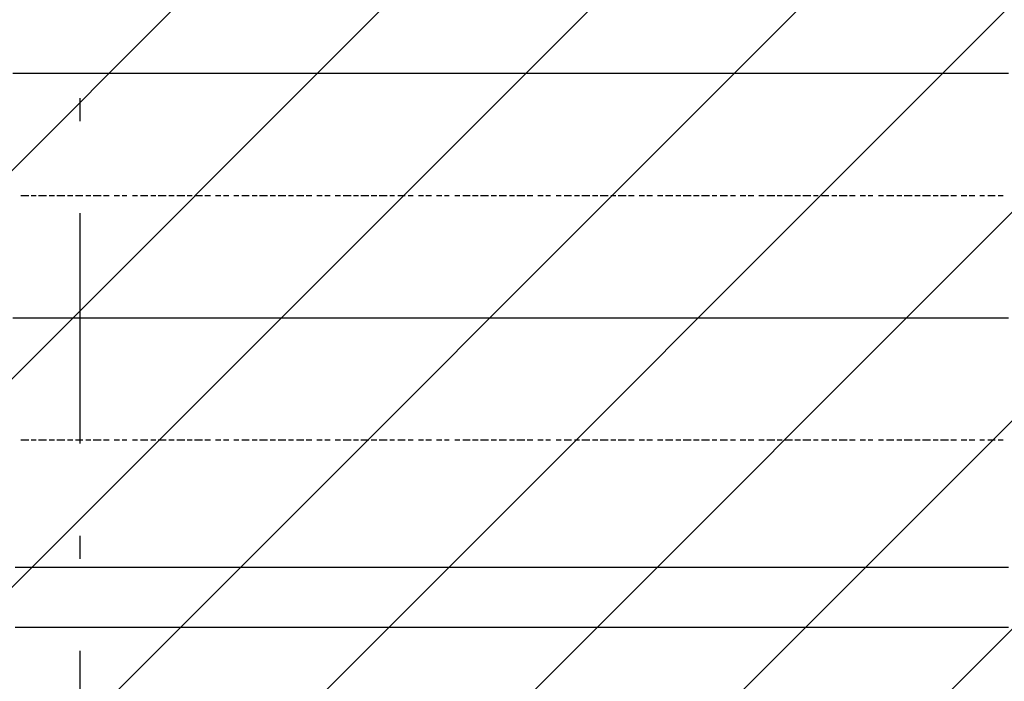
# Model space of a CAD drawing. Extents: x 997 to 109698, y 921 to 94021.
# Tile 509 of 656: x 21887 to 23491, y 45047 to 46124. Entities that reach past the tile are written whole.
import ezdxf

# ---------------------------------------------------------------- set-up
doc = ezdxf.new("R2010")
doc.units = 0
doc.header["$MEASUREMENT"] = 0
doc.layers.add('12', color=7, linetype='CONTINUOUS')
doc.layers.add('28', color=7, linetype='CONTINUOUS')

msp = doc.modelspace()

# ---------------------------------------------------------------- linework, layer by layer
at = {"layer": '12', "color": 5}
for p, q in [((21875.630503, 46036.563401), (21888.630503, 46036.563401)), ((21888.630503, 46036.563401), (21896.630503, 46036.563401)), ((21896.630503, 46036.563401), (21905.630503, 46036.563401)), ((21905.630503, 46036.563401), (21917.630503, 46036.563401)), ((21917.630503, 46036.563401), (21926.630503, 46036.563401)), ((21926.630503, 46036.563401), (21934.630503, 46036.563401)), ((21934.630503, 46036.563401), (21947.630503, 46036.563401)), ((21947.630503, 46036.563401), (21956.630503, 46036.563401)), ((21956.630503, 46036.563401), (21964.630503, 46036.563401)), ((21964.630503, 46036.563401), (21977.630503, 46036.563401)), ((21977.630503, 46036.563401), (21985.630503, 46036.563401)), ((21985.630503, 46036.563401), (21998.630503, 46036.563401)), ((21998.630503, 46036.563401), (22006.630503, 46036.563401)), ((22006.630503, 46036.563401), (22015.630503, 46036.563401)), ((22015.630503, 46036.563401), (22028.630503, 46036.563401)), ((22028.630503, 46036.563401), (22036.630503, 46036.563401)), ((22036.630503, 46036.563401), (22044.630503, 46036.563401)), ((22044.630503, 46036.563401), (22057.630503, 46036.563401)), ((22057.630503, 46036.563401), (22066.630503, 46036.563401)), ((22066.630503, 46036.563401), (22074.630503, 46036.563401)), ((22074.630503, 46036.563401), (22087.630503, 46036.563401)), ((22087.630503, 46036.563401), (22095.630503, 46036.563401)), ((22095.630503, 46036.563401), (22108.630503, 46036.563401)), ((22108.630503, 46036.563401), (22116.630503, 46036.563401)), ((22116.630503, 46036.563401), (22125.630503, 46036.563401)), ((22125.630503, 46036.563401), (22138.630503, 46036.563401)), ((22138.630503, 46036.563401), (22146.630503, 46036.563401)), ((22146.630503, 46036.563401), (22155.630503, 46036.563401)), ((22155.630503, 46036.563401), (22167.630503, 46036.563401)), ((22167.630503, 46036.563401), (22176.630503, 46036.563401)), ((22176.630503, 46036.563401), (22184.630503, 46036.563401)), ((22184.630503, 46036.563401), (22197.630503, 46036.563401)), ((22197.630503, 46036.563401), (22205.630503, 46036.563401)), ((22205.630503, 46036.563401), (22218.630503, 46036.563401)), ((22218.630503, 46036.563401), (22227.630503, 46036.563401)), ((22227.630503, 46036.563401), (22235.630503, 46036.563401)), ((22235.630503, 46036.563401), (22248.630503, 46036.563401)), ((22248.630503, 46036.563401), (22256.630503, 46036.563401)), ((22256.630503, 46036.563401), (22265.630503, 46036.563401)), ((22265.630503, 46036.563401), (22277.630503, 46036.563401)), ((22277.630503, 46036.563401), (22286.630503, 46036.563401)), ((22286.630503, 46036.563401), (22294.630503, 46036.563401)), ((22294.630503, 46036.563401), (22307.630503, 46036.563401)), ((22307.630503, 46036.563401), (22315.630503, 46036.563401)), ((22315.630503, 46036.563401), (22324.630503, 46036.563401)), ((22324.630503, 46036.563401), (22337.630503, 46036.563401)), ((22337.630503, 46036.563401), (22345.630503, 46036.563401)), ((22345.630503, 46036.563401), (22358.630503, 46036.563401)), ((22358.630503, 46036.563401), (22366.630503, 46036.563401)), ((22366.630503, 46036.563401), (22375.630503, 46036.563401)), ((22375.630503, 46036.563401), (22387.630503, 46036.563401)), ((22387.630503, 46036.563401), (22396.630503, 46036.563401)), ((22396.630503, 46036.563401), (22404.630503, 46036.563401)), ((22404.630503, 46036.563401), (22417.630503, 46036.563401)), ((22417.630503, 46036.563401), (22426.630503, 46036.563401)), ((22426.630503, 46036.563401), (22434.630503, 46036.563401)), ((22434.630503, 46036.563401), (22447.630503, 46036.563401)), ((22447.630503, 46036.563401), (22455.630503, 46036.563401)), ((22455.630503, 46036.563401), (22468.630503, 46036.563401)), ((22468.630503, 46036.563401), (22476.630503, 46036.563401)), ((22476.630503, 46036.563401), (22485.630503, 46036.563401)), ((22485.630503, 46036.563401), (22497.630503, 46036.563401)), ((22497.630503, 46036.563401), (22506.630503, 46036.563401)), ((22506.630503, 46036.563401), (22514.630503, 46036.563401)), ((22514.630503, 46036.563401), (22527.630503, 46036.563401)), ((22527.630503, 46036.563401), (22536.630503, 46036.563401)), ((22536.630503, 46036.563401), (22544.630503, 46036.563401)), ((22544.630503, 46036.563401), (22557.630503, 46036.563401)), ((22557.630503, 46036.563401), (22565.630503, 46036.563401)), ((22565.630503, 46036.563401), (22578.630503, 46036.563401)), ((22578.630503, 46036.563401), (22586.630503, 46036.563401)), ((22586.630503, 46036.563401), (22595.630503, 46036.563401)), ((22595.630503, 46036.563401), (22608.630503, 46036.563401)), ((22608.630503, 46036.563401), (22616.630503, 46036.563401)), ((22616.630503, 46036.563401), (22624.630503, 46036.563401)), ((22624.630503, 46036.563401), (22637.630503, 46036.563401)), ((22637.630503, 46036.563401), (22646.630503, 46036.563401)), ((22646.630503, 46036.563401), (22654.630503, 46036.563401)), ((22654.630503, 46036.563401), (22667.630503, 46036.563401)), ((22667.630503, 46036.563401), (22675.630503, 46036.563401)), ((22675.630503, 46036.563401), (22688.630503, 46036.563401)), ((22688.630503, 46036.563401), (22696.630503, 46036.563401)), ((22696.630503, 46036.563401), (22705.630503, 46036.563401)), ((22705.630503, 46036.563401), (22718.630503, 46036.563401)), ((22718.630503, 46036.563401), (22726.630503, 46036.563401)), ((22726.630503, 46036.563401), (22735.630503, 46036.563401)), ((22735.630503, 46036.563401), (22747.630503, 46036.563401)), ((22747.630503, 46036.563401), (22756.630503, 46036.563401)), ((22756.630503, 46036.563401), (22764.630503, 46036.563401)), ((22764.630503, 46036.563401), (22777.630503, 46036.563401)), ((22777.630503, 46036.563401), (22785.630503, 46036.563401)), ((22785.630503, 46036.563401), (22798.630503, 46036.563401)), ((22798.630503, 46036.563401), (22807.630503, 46036.563401)), ((22807.630503, 46036.563401), (22815.630503, 46036.563401)), ((22815.630503, 46036.563401), (22828.630503, 46036.563401)), ((22828.630503, 46036.563401), (22836.630503, 46036.563401)), ((22836.630503, 46036.563401), (22845.630503, 46036.563401)), ((22845.630503, 46036.563401), (22857.630503, 46036.563401)), ((22857.630503, 46036.563401), (22866.630503, 46036.563401)), ((22866.630503, 46036.563401), (22874.630503, 46036.563401)), ((22874.630503, 46036.563401), (22887.630503, 46036.563401)), ((22887.630503, 46036.563401), (22895.630503, 46036.563401)), ((22895.630503, 46036.563401), (22904.630503, 46036.563401)), ((22904.630503, 46036.563401), (22917.630503, 46036.563401)), ((22917.630503, 46036.563401), (22925.630503, 46036.563401)), ((22925.630503, 46036.563401), (22938.630503, 46036.563401)), ((22938.630503, 46036.563401), (22946.630503, 46036.563401)), ((22946.630503, 46036.563401), (22955.630503, 46036.563401)), ((22955.630503, 46036.563401), (22967.630503, 46036.563401)), ((22967.630503, 46036.563401), (22976.630503, 46036.563401)), ((22976.630503, 46036.563401), (22984.630503, 46036.563401)), ((22984.630503, 46036.563401), (22997.630503, 46036.563401)), ((22997.630503, 46036.563401), (23005.630503, 46036.563401)), ((23005.630503, 46036.563401), (23014.630503, 46036.563401)), ((23014.630503, 46036.563401), (23027.630503, 46036.563401)), ((23027.630503, 46036.563401), (23035.630503, 46036.563401)), ((23035.630503, 46036.563401), (23048.630503, 46036.563401)), ((23048.630503, 46036.563401), (23056.630503, 46036.563401)), ((23056.630503, 46036.563401), (23065.630503, 46036.563401)), ((23065.630503, 46036.563401), (23077.630503, 46036.563401)), ((23077.630503, 46036.563401), (23086.630503, 46036.563401)), ((23086.630503, 46036.563401), (23094.630503, 46036.563401)), ((23094.630503, 46036.563401), (23107.630503, 46036.563401)), ((23107.630503, 46036.563401), (23116.630503, 46036.563401)), ((23116.630503, 46036.563401), (23124.630503, 46036.563401)), ((23124.630503, 46036.563401), (23137.630503, 46036.563401)), ((23137.630503, 46036.563401), (23145.630503, 46036.563401)), ((23145.630503, 46036.563401), (23158.630503, 46036.563401)), ((23158.630503, 46036.563401), (23166.630503, 46036.563401)), ((23166.630503, 46036.563401), (23175.630503, 46036.563401)), ((23175.630503, 46036.563401), (23187.630503, 46036.563401)), ((23187.630503, 46036.563401), (23196.630503, 46036.563401)), ((23196.630503, 46036.563401), (23204.630503, 46036.563401)), ((23204.630503, 46036.563401), (23217.630503, 46036.563401)), ((23217.630503, 46036.563401), (23226.630503, 46036.563401)), ((23226.630503, 46036.563401), (23234.630503, 46036.563401)), ((23234.630503, 46036.563401), (23247.630503, 46036.563401)), ((23247.630503, 46036.563401), (23255.630503, 46036.563401)), ((23255.630503, 46036.563401), (23268.630503, 46036.563401)), ((23268.630503, 46036.563401), (23276.630503, 46036.563401)), ((23276.630503, 46036.563401), (23285.630503, 46036.563401)), ((23285.630503, 46036.563401), (23298.630503, 46036.563401)), ((23298.630503, 46036.563401), (23306.630503, 46036.563401)), ((23306.630503, 46036.563401), (23315.630503, 46036.563401)), ((23315.630503, 46036.563401), (23327.630503, 46036.563401)), ((23327.630503, 46036.563401), (23336.630503, 46036.563401)), ((23336.630503, 46036.563401), (23344.630503, 46036.563401)), ((23344.630503, 46036.563401), (23357.630503, 46036.563401)), ((23357.630503, 46036.563401), (23365.630503, 46036.563401)), ((23365.630503, 46036.563401), (23378.630503, 46036.563401)), ((23378.630503, 46036.563401), (23386.630503, 46036.563401)), ((23386.630503, 46036.563401), (23395.630503, 46036.563401)), ((23395.630503, 46036.563401), (23408.630503, 46036.563401)), ((23408.630503, 46036.563401), (23416.630503, 46036.563401)), ((23416.630503, 46036.563401), (23425.630503, 46036.563401)), ((23425.630503, 46036.563401), (23437.630503, 46036.563401)), ((23437.630503, 46036.563401), (23446.630503, 46036.563401)), ((23446.630503, 46036.563401), (23454.630503, 46036.563401)), ((23454.630503, 46036.563401), (23467.630503, 46036.563401)), ((23467.630503, 46036.563401), (23475.630503, 46036.563401)), ((23475.630503, 46036.563401), (23484.630503, 46036.563401)), ((23484.630503, 46036.563401), (23497.630503, 46036.563401)), ((21875.630503, 45638.563401), (21888.630503, 45638.563401)), ((21888.630503, 45638.563401), (21896.630503, 45638.563401)), ((21896.630503, 45638.563401), (21905.630503, 45638.563401)), ((21905.630503, 45638.563401), (21917.630503, 45638.563401)), ((21917.630503, 45638.563401), (21926.630503, 45638.563401)), ((21926.630503, 45638.563401), (21934.630503, 45638.563401)), ((21934.630503, 45638.563401), (21947.630503, 45638.563401)), ((21947.630503, 45638.563401), (21956.630503, 45638.563401)), ((21956.630503, 45638.563401), (21964.630503, 45638.563401)), ((21964.630503, 45638.563401), (21977.630503, 45638.563401)), ((21977.630503, 45638.563401), (21985.630503, 45638.563401)), ((21985.630503, 45638.563401), (21998.630503, 45638.563401)), ((21998.630503, 45638.563401), (22006.630503, 45638.563401)), ((22006.630503, 45638.563401), (22015.630503, 45638.563401)), ((22015.630503, 45638.563401), (22028.630503, 45638.563401)), ((22028.630503, 45638.563401), (22036.630503, 45638.563401)), ((22036.630503, 45638.563401), (22044.630503, 45638.563401)), ((22044.630503, 45638.563401), (22057.630503, 45638.563401)), ((22057.630503, 45638.563401), (22066.630503, 45638.563401)), ((22066.630503, 45638.563401), (22074.630503, 45638.563401)), ((22074.630503, 45638.563401), (22087.630503, 45638.563401)), ((22087.630503, 45638.563401), (22095.630503, 45638.563401)), ((22095.630503, 45638.563401), (22108.630503, 45638.563401)), ((22108.630503, 45638.563401), (22116.630503, 45638.563401)), ((22116.630503, 45638.563401), (22125.630503, 45638.563401)), ((22125.630503, 45638.563401), (22138.630503, 45638.563401)), ((22138.630503, 45638.563401), (22146.630503, 45638.563401)), ((22146.630503, 45638.563401), (22155.630503, 45638.563401)), ((22155.630503, 45638.563401), (22167.630503, 45638.563401)), ((22167.630503, 45638.563401), (22176.630503, 45638.563401)), ((22176.630503, 45638.563401), (22184.630503, 45638.563401)), ((22184.630503, 45638.563401), (22197.630503, 45638.563401)), ((22197.630503, 45638.563401), (22205.630503, 45638.563401)), ((22205.630503, 45638.563401), (22218.630503, 45638.563401)), ((22218.630503, 45638.563401), (22227.630503, 45638.563401)), ((22227.630503, 45638.563401), (22235.630503, 45638.563401)), ((22235.630503, 45638.563401), (22248.630503, 45638.563401)), ((22248.630503, 45638.563401), (22256.630503, 45638.563401)), ((22256.630503, 45638.563401), (22265.630503, 45638.563401)), ((22265.630503, 45638.563401), (22277.630503, 45638.563401)), ((22277.630503, 45638.563401), (22286.630503, 45638.563401)), ((22286.630503, 45638.563401), (22294.630503, 45638.563401)), ((22294.630503, 45638.563401), (22307.630503, 45638.563401)), ((22307.630503, 45638.563401), (22315.630503, 45638.563401)), ((22315.630503, 45638.563401), (22324.630503, 45638.563401)), ((22324.630503, 45638.563401), (22337.630503, 45638.563401)), ((22337.630503, 45638.563401), (22345.630503, 45638.563401)), ((22345.630503, 45638.563401), (22358.630503, 45638.563401)), ((22358.630503, 45638.563401), (22366.630503, 45638.563401)), ((22366.630503, 45638.563401), (22375.630503, 45638.563401)), ((22375.630503, 45638.563401), (22387.630503, 45638.563401)), ((22387.630503, 45638.563401), (22396.630503, 45638.563401)), ((22396.630503, 45638.563401), (22404.630503, 45638.563401)), ((22404.630503, 45638.563401), (22417.630503, 45638.563401)), ((22417.630503, 45638.563401), (22426.630503, 45638.563401)), ((22426.630503, 45638.563401), (22434.630503, 45638.563401)), ((22434.630503, 45638.563401), (22447.630503, 45638.563401)), ((22447.630503, 45638.563401), (22455.630503, 45638.563401)), ((22455.630503, 45638.563401), (22468.630503, 45638.563401)), ((22468.630503, 45638.563401), (22476.630503, 45638.563401)), ((22476.630503, 45638.563401), (22485.630503, 45638.563401)), ((22485.630503, 45638.563401), (22497.630503, 45638.563401)), ((22497.630503, 45638.563401), (22506.630503, 45638.563401)), ((22506.630503, 45638.563401), (22514.630503, 45638.563401)), ((22514.630503, 45638.563401), (22527.630503, 45638.563401)), ((22527.630503, 45638.563401), (22536.630503, 45638.563401)), ((22536.630503, 45638.563401), (22544.630503, 45638.563401)), ((22544.630503, 45638.563401), (22557.630503, 45638.563401)), ((22557.630503, 45638.563401), (22565.630503, 45638.563401)), ((22565.630503, 45638.563401), (22578.630503, 45638.563401)), ((22578.630503, 45638.563401), (22586.630503, 45638.563401)), ((22586.630503, 45638.563401), (22595.630503, 45638.563401)), ((22595.630503, 45638.563401), (22608.630503, 45638.563401)), ((22608.630503, 45638.563401), (22616.630503, 45638.563401)), ((22616.630503, 45638.563401), (22624.630503, 45638.563401)), ((22624.630503, 45638.563401), (22637.630503, 45638.563401)), ((22637.630503, 45638.563401), (22646.630503, 45638.563401)), ((22646.630503, 45638.563401), (22654.630503, 45638.563401)), ((22654.630503, 45638.563401), (22667.630503, 45638.563401)), ((22667.630503, 45638.563401), (22675.630503, 45638.563401)), ((22675.630503, 45638.563401), (22688.630503, 45638.563401)), ((22688.630503, 45638.563401), (22696.630503, 45638.563401)), ((22696.630503, 45638.563401), (22705.630503, 45638.563401)), ((22705.630503, 45638.563401), (22718.630503, 45638.563401)), ((22718.630503, 45638.563401), (22726.630503, 45638.563401)), ((22726.630503, 45638.563401), (22735.630503, 45638.563401)), ((22735.630503, 45638.563401), (22747.630503, 45638.563401)), ((22747.630503, 45638.563401), (22756.630503, 45638.563401)), ((22756.630503, 45638.563401), (22764.630503, 45638.563401)), ((22764.630503, 45638.563401), (22777.630503, 45638.563401)), ((22777.630503, 45638.563401), (22785.630503, 45638.563401)), ((22785.630503, 45638.563401), (22798.630503, 45638.563401)), ((22798.630503, 45638.563401), (22807.630503, 45638.563401)), ((22807.630503, 45638.563401), (22815.630503, 45638.563401)), ((22815.630503, 45638.563401), (22828.630503, 45638.563401)), ((22828.630503, 45638.563401), (22836.630503, 45638.563401)), ((22836.630503, 45638.563401), (22845.630503, 45638.563401)), ((22845.630503, 45638.563401), (22857.630503, 45638.563401)), ((22857.630503, 45638.563401), (22866.630503, 45638.563401)), ((22866.630503, 45638.563401), (22874.630503, 45638.563401)), ((22874.630503, 45638.563401), (22887.630503, 45638.563401)), ((22887.630503, 45638.563401), (22895.630503, 45638.563401)), ((22895.630503, 45638.563401), (22904.630503, 45638.563401)), ((22904.630503, 45638.563401), (22917.630503, 45638.563401)), ((22917.630503, 45638.563401), (22925.630503, 45638.563401)), ((22925.630503, 45638.563401), (22938.630503, 45638.563401)), ((22938.630503, 45638.563401), (22946.630503, 45638.563401)), ((22946.630503, 45638.563401), (22955.630503, 45638.563401)), ((22955.630503, 45638.563401), (22967.630503, 45638.563401)), ((22967.630503, 45638.563401), (22976.630503, 45638.563401)), ((22976.630503, 45638.563401), (22984.630503, 45638.563401)), ((22984.630503, 45638.563401), (22997.630503, 45638.563401)), ((22997.630503, 45638.563401), (23005.630503, 45638.563401)), ((23005.630503, 45638.563401), (23014.630503, 45638.563401)), ((23014.630503, 45638.563401), (23027.630503, 45638.563401)), ((23027.630503, 45638.563401), (23035.630503, 45638.563401)), ((23035.630503, 45638.563401), (23048.630503, 45638.563401)), ((23048.630503, 45638.563401), (23056.630503, 45638.563401)), ((23056.630503, 45638.563401), (23065.630503, 45638.563401)), ((23065.630503, 45638.563401), (23077.630503, 45638.563401)), ((23077.630503, 45638.563401), (23086.630503, 45638.563401)), ((23086.630503, 45638.563401), (23094.630503, 45638.563401)), ((23094.630503, 45638.563401), (23107.630503, 45638.563401)), ((23107.630503, 45638.563401), (23116.630503, 45638.563401)), ((23116.630503, 45638.563401), (23124.630503, 45638.563401)), ((23124.630503, 45638.563401), (23137.630503, 45638.563401)), ((23137.630503, 45638.563401), (23145.630503, 45638.563401)), ((23145.630503, 45638.563401), (23158.630503, 45638.563401)), ((23158.630503, 45638.563401), (23166.630503, 45638.563401)), ((23166.630503, 45638.563401), (23175.630503, 45638.563401)), ((23175.630503, 45638.563401), (23187.630503, 45638.563401)), ((23187.630503, 45638.563401), (23196.630503, 45638.563401)), ((23196.630503, 45638.563401), (23204.630503, 45638.563401)), ((23204.630503, 45638.563401), (23217.630503, 45638.563401)), ((23217.630503, 45638.563401), (23226.630503, 45638.563401)), ((23226.630503, 45638.563401), (23234.630503, 45638.563401)), ((23234.630503, 45638.563401), (23247.630503, 45638.563401)), ((23247.630503, 45638.563401), (23255.630503, 45638.563401)), ((23255.630503, 45638.563401), (23268.630503, 45638.563401)), ((23268.630503, 45638.563401), (23276.630503, 45638.563401)), ((23276.630503, 45638.563401), (23285.630503, 45638.563401)), ((23285.630503, 45638.563401), (23298.630503, 45638.563401)), ((23298.630503, 45638.563401), (23306.630503, 45638.563401)), ((23306.630503, 45638.563401), (23315.630503, 45638.563401)), ((23315.630503, 45638.563401), (23327.630503, 45638.563401)), ((23327.630503, 45638.563401), (23336.630503, 45638.563401)), ((23336.630503, 45638.563401), (23344.630503, 45638.563401)), ((23344.630503, 45638.563401), (23357.630503, 45638.563401)), ((23357.630503, 45638.563401), (23365.630503, 45638.563401)), ((23365.630503, 45638.563401), (23378.630503, 45638.563401)), ((23378.630503, 45638.563401), (23386.630503, 45638.563401)), ((23386.630503, 45638.563401), (23395.630503, 45638.563401)), ((23395.630503, 45638.563401), (23408.630503, 45638.563401)), ((23408.630503, 45638.563401), (23416.630503, 45638.563401)), ((23416.630503, 45638.563401), (23425.630503, 45638.563401)), ((23425.630503, 45638.563401), (23437.630503, 45638.563401)), ((23437.630503, 45638.563401), (23446.630503, 45638.563401)), ((23446.630503, 45638.563401), (23454.630503, 45638.563401)), ((23454.630503, 45638.563401), (23467.630503, 45638.563401)), ((23467.630503, 45638.563401), (23475.630503, 45638.563401)), ((23475.630503, 45638.563401), (23484.630503, 45638.563401)), ((23484.630503, 45638.563401), (23497.630503, 45638.563401)), ((21879.630503, 45232.563401), (21888.630503, 45232.563401)), ((21888.630503, 45232.563401), (21896.630503, 45232.563401)), ((21896.630503, 45232.563401), (21909.630503, 45232.563401)), ((21909.630503, 45232.563401), (21917.630503, 45232.563401)), ((21917.630503, 45232.563401), (21926.630503, 45232.563401)), ((21926.630503, 45232.563401), (21939.630503, 45232.563401)), ((21939.630503, 45232.563401), (21947.630503, 45232.563401)), ((21947.630503, 45232.563401), (21960.630503, 45232.563401)), ((21960.630503, 45232.563401), (21968.630503, 45232.563401)), ((21968.630503, 45232.563401), (21977.630503, 45232.563401)), ((21977.630503, 45232.563401), (21989.630503, 45232.563401)), ((21989.630503, 45232.563401), (21998.630503, 45232.563401)), ((21998.630503, 45232.563401), (22006.630503, 45232.563401)), ((22006.630503, 45232.563401), (22019.630503, 45232.563401)), ((22019.630503, 45232.563401), (22028.630503, 45232.563401)), ((22028.630503, 45232.563401), (22036.630503, 45232.563401)), ((22036.630503, 45232.563401), (22049.630503, 45232.563401)), ((22049.630503, 45232.563401), (22057.630503, 45232.563401)), ((22057.630503, 45232.563401), (22066.630503, 45232.563401)), ((22066.630503, 45232.563401), (22078.630503, 45232.563401)), ((22078.630503, 45232.563401), (22087.630503, 45232.563401)), ((22087.630503, 45232.563401), (22100.630503, 45232.563401)), ((22100.630503, 45232.563401), (22108.630503, 45232.563401)), ((22108.630503, 45232.563401), (22116.630503, 45232.563401)), ((22116.630503, 45232.563401), (22129.630503, 45232.563401)), ((22129.630503, 45232.563401), (22138.630503, 45232.563401)), ((22138.630503, 45232.563401), (22146.630503, 45232.563401)), ((22146.630503, 45232.563401), (22159.630503, 45232.563401)), ((22159.630503, 45232.563401), (22167.630503, 45232.563401)), ((22167.630503, 45232.563401), (22176.630503, 45232.563401)), ((22176.630503, 45232.563401), (22188.630503, 45232.563401)), ((22188.630503, 45232.563401), (22197.630503, 45232.563401)), ((22197.630503, 45232.563401), (22210.630503, 45232.563401)), ((22210.630503, 45232.563401), (22218.630503, 45232.563401)), ((22218.630503, 45232.563401), (22227.630503, 45232.563401)), ((22227.630503, 45232.563401), (22239.630503, 45232.563401)), ((22239.630503, 45232.563401), (22248.630503, 45232.563401)), ((22248.630503, 45232.563401), (22256.630503, 45232.563401)), ((22256.630503, 45232.563401), (22269.630503, 45232.563401)), ((22269.630503, 45232.563401), (22277.630503, 45232.563401)), ((22277.630503, 45232.563401), (22286.630503, 45232.563401)), ((22286.630503, 45232.563401), (22299.630503, 45232.563401)), ((22299.630503, 45232.563401), (22307.630503, 45232.563401)), ((22307.630503, 45232.563401), (22320.630503, 45232.563401)), ((22320.630503, 45232.563401), (22328.630503, 45232.563401)), ((22328.630503, 45232.563401), (22337.630503, 45232.563401)), ((22337.630503, 45232.563401), (22349.630503, 45232.563401)), ((22349.630503, 45232.563401), (22358.630503, 45232.563401)), ((22358.630503, 45232.563401), (22366.630503, 45232.563401)), ((22366.630503, 45232.563401), (22379.630503, 45232.563401)), ((22379.630503, 45232.563401), (22387.630503, 45232.563401)), ((22387.630503, 45232.563401), (22396.630503, 45232.563401)), ((22396.630503, 45232.563401), (22409.630503, 45232.563401)), ((22409.630503, 45232.563401), (22417.630503, 45232.563401)), ((22417.630503, 45232.563401), (22430.630503, 45232.563401)), ((22430.630503, 45232.563401), (22438.630503, 45232.563401)), ((22438.630503, 45232.563401), (22447.630503, 45232.563401)), ((22447.630503, 45232.563401), (22459.630503, 45232.563401)), ((22459.630503, 45232.563401), (22468.630503, 45232.563401)), ((22468.630503, 45232.563401), (22476.630503, 45232.563401)), ((22476.630503, 45232.563401), (22489.630503, 45232.563401)), ((22489.630503, 45232.563401), (22497.630503, 45232.563401)), ((22497.630503, 45232.563401), (22506.630503, 45232.563401)), ((22506.630503, 45232.563401), (22519.630503, 45232.563401)), ((22519.630503, 45232.563401), (22527.630503, 45232.563401)), ((22527.630503, 45232.563401), (22540.630503, 45232.563401)), ((22540.630503, 45232.563401), (22548.630503, 45232.563401)), ((22548.630503, 45232.563401), (22557.630503, 45232.563401)), ((22557.630503, 45232.563401), (22569.630503, 45232.563401)), ((22569.630503, 45232.563401), (22578.630503, 45232.563401)), ((22578.630503, 45232.563401), (22586.630503, 45232.563401)), ((22586.630503, 45232.563401), (22599.630503, 45232.563401)), ((22599.630503, 45232.563401), (22608.630503, 45232.563401)), ((22608.630503, 45232.563401), (22616.630503, 45232.563401)), ((22616.630503, 45232.563401), (22629.630503, 45232.563401)), ((22629.630503, 45232.563401), (22637.630503, 45232.563401)), ((22637.630503, 45232.563401), (22646.630503, 45232.563401)), ((22646.630503, 45232.563401), (22658.630503, 45232.563401)), ((22658.630503, 45232.563401), (22667.630503, 45232.563401)), ((22667.630503, 45232.563401), (22679.630503, 45232.563401)), ((22679.630503, 45232.563401), (22688.630503, 45232.563401)), ((22688.630503, 45232.563401), (22696.630503, 45232.563401)), ((22696.630503, 45232.563401), (22709.630503, 45232.563401)), ((22709.630503, 45232.563401), (22718.630503, 45232.563401)), ((22718.630503, 45232.563401), (22726.630503, 45232.563401)), ((22726.630503, 45232.563401), (22739.630503, 45232.563401)), ((22739.630503, 45232.563401), (22747.630503, 45232.563401)), ((22747.630503, 45232.563401), (22756.630503, 45232.563401)), ((22756.630503, 45232.563401), (22768.630503, 45232.563401)), ((22768.630503, 45232.563401), (22777.630503, 45232.563401)), ((22777.630503, 45232.563401), (22790.630503, 45232.563401)), ((22790.630503, 45232.563401), (22798.630503, 45232.563401)), ((22798.630503, 45232.563401), (22807.630503, 45232.563401)), ((22807.630503, 45232.563401), (22819.630503, 45232.563401)), ((22819.630503, 45232.563401), (22828.630503, 45232.563401)), ((22828.630503, 45232.563401), (22836.630503, 45232.563401)), ((22836.630503, 45232.563401), (22849.630503, 45232.563401)), ((22849.630503, 45232.563401), (22857.630503, 45232.563401)), ((22857.630503, 45232.563401), (22866.630503, 45232.563401)), ((22866.630503, 45232.563401), (22878.630503, 45232.563401)), ((22878.630503, 45232.563401), (22887.630503, 45232.563401)), ((22887.630503, 45232.563401), (22900.630503, 45232.563401)), ((22900.630503, 45232.563401), (22908.630503, 45232.563401)), ((22908.630503, 45232.563401), (22917.630503, 45232.563401)), ((22917.630503, 45232.563401), (22929.630503, 45232.563401)), ((22929.630503, 45232.563401), (22938.630503, 45232.563401)), ((22938.630503, 45232.563401), (22946.630503, 45232.563401)), ((22946.630503, 45232.563401), (22959.630503, 45232.563401)), ((22959.630503, 45232.563401), (22967.630503, 45232.563401)), ((22967.630503, 45232.563401), (22976.630503, 45232.563401)), ((22976.630503, 45232.563401), (22989.630503, 45232.563401)), ((22989.630503, 45232.563401), (22997.630503, 45232.563401)), ((22997.630503, 45232.563401), (23010.630503, 45232.563401)), ((23010.630503, 45232.563401), (23018.630503, 45232.563401)), ((23018.630503, 45232.563401), (23027.630503, 45232.563401)), ((23027.630503, 45232.563401), (23039.630503, 45232.563401)), ((23039.630503, 45232.563401), (23048.630503, 45232.563401)), ((23048.630503, 45232.563401), (23056.630503, 45232.563401)), ((23056.630503, 45232.563401), (23069.630503, 45232.563401)), ((23069.630503, 45232.563401), (23077.630503, 45232.563401)), ((23077.630503, 45232.563401), (23086.630503, 45232.563401)), ((23086.630503, 45232.563401), (23099.630503, 45232.563401)), ((23099.630503, 45232.563401), (23107.630503, 45232.563401)), ((23107.630503, 45232.563401), (23120.630503, 45232.563401)), ((23120.630503, 45232.563401), (23128.630503, 45232.563401)), ((23128.630503, 45232.563401), (23137.630503, 45232.563401)), ((23137.630503, 45232.563401), (23149.630503, 45232.563401)), ((23149.630503, 45232.563401), (23158.630503, 45232.563401)), ((23158.630503, 45232.563401), (23166.630503, 45232.563401)), ((23166.630503, 45232.563401), (23179.630503, 45232.563401)), ((23179.630503, 45232.563401), (23187.630503, 45232.563401)), ((23187.630503, 45232.563401), (23196.630503, 45232.563401)), ((23196.630503, 45232.563401), (23209.630503, 45232.563401)), ((23209.630503, 45232.563401), (23217.630503, 45232.563401)), ((23217.630503, 45232.563401), (23226.630503, 45232.563401)), ((23226.630503, 45232.563401), (23238.630503, 45232.563401)), ((23238.630503, 45232.563401), (23247.630503, 45232.563401)), ((23247.630503, 45232.563401), (23259.630503, 45232.563401)), ((23259.630503, 45232.563401), (23268.630503, 45232.563401)), ((23268.630503, 45232.563401), (23276.630503, 45232.563401)), ((23276.630503, 45232.563401), (23289.630503, 45232.563401)), ((23289.630503, 45232.563401), (23298.630503, 45232.563401)), ((23298.630503, 45232.563401), (23306.630503, 45232.563401)), ((23306.630503, 45232.563401), (23319.630503, 45232.563401)), ((23319.630503, 45232.563401), (23327.630503, 45232.563401)), ((23327.630503, 45232.563401), (23336.630503, 45232.563401)), ((23336.630503, 45232.563401), (23348.630503, 45232.563401)), ((23348.630503, 45232.563401), (23357.630503, 45232.563401)), ((23357.630503, 45232.563401), (23370.630503, 45232.563401)), ((23370.630503, 45232.563401), (23378.630503, 45232.563401)), ((23378.630503, 45232.563401), (23386.630503, 45232.563401)), ((23386.630503, 45232.563401), (23399.630503, 45232.563401)), ((23399.630503, 45232.563401), (23408.630503, 45232.563401)), ((23408.630503, 45232.563401), (23416.630503, 45232.563401)), ((23416.630503, 45232.563401), (23429.630503, 45232.563401)), ((23429.630503, 45232.563401), (23437.630503, 45232.563401)), ((23437.630503, 45232.563401), (23446.630503, 45232.563401)), ((23446.630503, 45232.563401), (23458.630503, 45232.563401)), ((23458.630503, 45232.563401), (23467.630503, 45232.563401)), ((23467.630503, 45232.563401), (23480.630503, 45232.563401)), ((23480.630503, 45232.563401), (23488.630503, 45232.563401)), ((23488.630503, 45232.563401), (23497.630503, 45232.563401))]:
    msp.add_line(p, q, dxfattribs=at)
at = {"layer": '12', "color": 1}
for p, q in [((21888.630503, 45837.563401), (21901.630503, 45837.563401)), ((21905.630503, 45837.563401), (21913.630503, 45837.563401)), ((21917.630503, 45837.563401), (21930.630503, 45837.563401)), ((21934.630503, 45837.563401), (21943.630503, 45837.563401)), ((21947.630503, 45837.563401), (21960.630503, 45837.563401)), ((21964.630503, 45837.563401), (21973.630503, 45837.563401)), ((21977.630503, 45837.563401), (21989.630503, 45837.563401)), ((21994.630503, 45837.563401), (22002.630503, 45837.563401)), ((22006.630503, 45837.563401), (22019.630503, 45837.563401)), ((22023.630503, 45837.563401), (22032.630503, 45837.563401)), ((22040.630503, 45837.563401), (22049.630503, 45837.563401)), ((22053.630503, 45837.563401), (22061.630503, 45837.563401)), ((22070.630503, 45837.563401), (22078.630503, 45837.563401)), ((22083.630503, 45837.563401), (22095.630503, 45837.563401)), ((22100.630503, 45837.563401), (22108.630503, 45837.563401)), ((22112.630503, 45837.563401), (22125.630503, 45837.563401)), ((22129.630503, 45837.563401), (22138.630503, 45837.563401)), ((22142.630503, 45837.563401), (22155.630503, 45837.563401)), ((22159.630503, 45837.563401), (22167.630503, 45837.563401)), ((22171.630503, 45837.563401), (22184.630503, 45837.563401)), ((22188.630503, 45837.563401), (22197.630503, 45837.563401)), ((22205.630503, 45837.563401), (22214.630503, 45837.563401)), ((22218.630503, 45837.563401), (22227.630503, 45837.563401)), ((22235.630503, 45837.563401), (22243.630503, 45837.563401)), ((22248.630503, 45837.563401), (22260.630503, 45837.563401)), ((22265.630503, 45837.563401), (22273.630503, 45837.563401)), ((22277.630503, 45837.563401), (22290.630503, 45837.563401)), ((22294.630503, 45837.563401), (22303.630503, 45837.563401)), ((22307.630503, 45837.563401), (22320.630503, 45837.563401)), ((22324.630503, 45837.563401), (22332.630503, 45837.563401)), ((22337.630503, 45837.563401), (22349.630503, 45837.563401)), ((22353.630503, 45837.563401), (22362.630503, 45837.563401)), ((22370.630503, 45837.563401), (22379.630503, 45837.563401)), ((22383.630503, 45837.563401), (22392.630503, 45837.563401)), ((22400.630503, 45837.563401), (22409.630503, 45837.563401)), ((22413.630503, 45837.563401), (22426.630503, 45837.563401)), ((22430.630503, 45837.563401), (22438.630503, 45837.563401)), ((22442.630503, 45837.563401), (22455.630503, 45837.563401)), ((22459.630503, 45837.563401), (22468.630503, 45837.563401)), ((22472.630503, 45837.563401), (22485.630503, 45837.563401)), ((22489.630503, 45837.563401), (22497.630503, 45837.563401)), ((22502.630503, 45837.563401), (22514.630503, 45837.563401)), ((22519.630503, 45837.563401), (22527.630503, 45837.563401)), ((22536.630503, 45837.563401), (22544.630503, 45837.563401)), ((22548.630503, 45837.563401), (22557.630503, 45837.563401)), ((22565.630503, 45837.563401), (22574.630503, 45837.563401)), ((22578.630503, 45837.563401), (22586.630503, 45837.563401)), ((22595.630503, 45837.563401), (22603.630503, 45837.563401)), ((22608.630503, 45837.563401), (22620.630503, 45837.563401)), ((22624.630503, 45837.563401), (22633.630503, 45837.563401)), ((22637.630503, 45837.563401), (22650.630503, 45837.563401)), ((22654.630503, 45837.563401), (22663.630503, 45837.563401)), ((22667.630503, 45837.563401), (22679.630503, 45837.563401)), ((22684.630503, 45837.563401), (22692.630503, 45837.563401)), ((22696.630503, 45837.563401), (22709.630503, 45837.563401)), ((22713.630503, 45837.563401), (22722.630503, 45837.563401)), ((22730.630503, 45837.563401), (22739.630503, 45837.563401)), ((22743.630503, 45837.563401), (22751.630503, 45837.563401)), ((22760.630503, 45837.563401), (22768.630503, 45837.563401)), ((22773.630503, 45837.563401), (22785.630503, 45837.563401)), ((22790.630503, 45837.563401), (22798.630503, 45837.563401)), ((22802.630503, 45837.563401), (22815.630503, 45837.563401)), ((22819.630503, 45837.563401), (22828.630503, 45837.563401)), ((22832.630503, 45837.563401), (22845.630503, 45837.563401)), ((22849.630503, 45837.563401), (22857.630503, 45837.563401)), ((22861.630503, 45837.563401), (22874.630503, 45837.563401)), ((22878.630503, 45837.563401), (22887.630503, 45837.563401)), ((22895.630503, 45837.563401), (22904.630503, 45837.563401)), ((22908.630503, 45837.563401), (22917.630503, 45837.563401)), ((22925.630503, 45837.563401), (22934.630503, 45837.563401)), ((22938.630503, 45837.563401), (22950.630503, 45837.563401)), ((22955.630503, 45837.563401), (22963.630503, 45837.563401)), ((22967.630503, 45837.563401), (22980.630503, 45837.563401)), ((22984.630503, 45837.563401), (22993.630503, 45837.563401)), ((22997.630503, 45837.563401), (23010.630503, 45837.563401)), ((23014.630503, 45837.563401), (23022.630503, 45837.563401)), ((23027.630503, 45837.563401), (23039.630503, 45837.563401)), ((23044.630503, 45837.563401), (23052.630503, 45837.563401)), ((23060.630503, 45837.563401), (23069.630503, 45837.563401)), ((23073.630503, 45837.563401), (23082.630503, 45837.563401)), ((23090.630503, 45837.563401), (23099.630503, 45837.563401)), ((23103.630503, 45837.563401), (23116.630503, 45837.563401)), ((23120.630503, 45837.563401), (23128.630503, 45837.563401)), ((23132.630503, 45837.563401), (23145.630503, 45837.563401)), ((23149.630503, 45837.563401), (23158.630503, 45837.563401)), ((23162.630503, 45837.563401), (23175.630503, 45837.563401)), ((23179.630503, 45837.563401), (23187.630503, 45837.563401)), ((23192.630503, 45837.563401), (23204.630503, 45837.563401)), ((23209.630503, 45837.563401), (23217.630503, 45837.563401)), ((23221.630503, 45837.563401), (23234.630503, 45837.563401)), ((23238.630503, 45837.563401), (23247.630503, 45837.563401)), ((23255.630503, 45837.563401), (23264.630503, 45837.563401)), ((23268.630503, 45837.563401), (23276.630503, 45837.563401)), ((23285.630503, 45837.563401), (23293.630503, 45837.563401)), ((23298.630503, 45837.563401), (23310.630503, 45837.563401)), ((23315.630503, 45837.563401), (23323.630503, 45837.563401)), ((23327.630503, 45837.563401), (23340.630503, 45837.563401)), ((23344.630503, 45837.563401), (23353.630503, 45837.563401)), ((23357.630503, 45837.563401), (23370.630503, 45837.563401)), ((23374.630503, 45837.563401), (23382.630503, 45837.563401)), ((23386.630503, 45837.563401), (23399.630503, 45837.563401)), ((23403.630503, 45837.563401), (23412.630503, 45837.563401)), ((23420.630503, 45837.563401), (23429.630503, 45837.563401)), ((23433.630503, 45837.563401), (23442.630503, 45837.563401)), ((23450.630503, 45837.563401), (23458.630503, 45837.563401)), ((23463.630503, 45837.563401), (23475.630503, 45837.563401)), ((23480.630503, 45837.563401), (23488.630503, 45837.563401)), ((21888.630503, 45439.563401), (21901.630503, 45439.563401)), ((21905.630503, 45439.563401), (21913.630503, 45439.563401)), ((21917.630503, 45439.563401), (21930.630503, 45439.563401)), ((21934.630503, 45439.563401), (21943.630503, 45439.563401)), ((21947.630503, 45439.563401), (21960.630503, 45439.563401)), ((21964.630503, 45439.563401), (21973.630503, 45439.563401)), ((21977.630503, 45439.563401), (21989.630503, 45439.563401)), ((21994.630503, 45439.563401), (22002.630503, 45439.563401)), ((22006.630503, 45439.563401), (22019.630503, 45439.563401)), ((22023.630503, 45439.563401), (22032.630503, 45439.563401)), ((22040.630503, 45439.563401), (22049.630503, 45439.563401)), ((22053.630503, 45439.563401), (22061.630503, 45439.563401)), ((22070.630503, 45439.563401), (22078.630503, 45439.563401)), ((22083.630503, 45439.563401), (22095.630503, 45439.563401)), ((22100.630503, 45439.563401), (22108.630503, 45439.563401)), ((22112.630503, 45439.563401), (22125.630503, 45439.563401)), ((22129.630503, 45439.563401), (22138.630503, 45439.563401)), ((22142.630503, 45439.563401), (22155.630503, 45439.563401)), ((22159.630503, 45439.563401), (22167.630503, 45439.563401)), ((22171.630503, 45439.563401), (22184.630503, 45439.563401)), ((22188.630503, 45439.563401), (22197.630503, 45439.563401)), ((22205.630503, 45439.563401), (22214.630503, 45439.563401)), ((22218.630503, 45439.563401), (22227.630503, 45439.563401)), ((22235.630503, 45439.563401), (22243.630503, 45439.563401)), ((22248.630503, 45439.563401), (22260.630503, 45439.563401)), ((22265.630503, 45439.563401), (22273.630503, 45439.563401)), ((22277.630503, 45439.563401), (22290.630503, 45439.563401)), ((22294.630503, 45439.563401), (22303.630503, 45439.563401)), ((22307.630503, 45439.563401), (22320.630503, 45439.563401)), ((22324.630503, 45439.563401), (22332.630503, 45439.563401)), ((22337.630503, 45439.563401), (22349.630503, 45439.563401)), ((22353.630503, 45439.563401), (22362.630503, 45439.563401)), ((22370.630503, 45439.563401), (22379.630503, 45439.563401)), ((22383.630503, 45439.563401), (22392.630503, 45439.563401)), ((22400.630503, 45439.563401), (22409.630503, 45439.563401)), ((22413.630503, 45439.563401), (22426.630503, 45439.563401)), ((22430.630503, 45439.563401), (22438.630503, 45439.563401)), ((22442.630503, 45439.563401), (22455.630503, 45439.563401)), ((22459.630503, 45439.563401), (22468.630503, 45439.563401)), ((22472.630503, 45439.563401), (22485.630503, 45439.563401)), ((22489.630503, 45439.563401), (22497.630503, 45439.563401)), ((22502.630503, 45439.563401), (22514.630503, 45439.563401)), ((22519.630503, 45439.563401), (22527.630503, 45439.563401)), ((22536.630503, 45439.563401), (22544.630503, 45439.563401)), ((22548.630503, 45439.563401), (22557.630503, 45439.563401)), ((22565.630503, 45439.563401), (22574.630503, 45439.563401)), ((22578.630503, 45439.563401), (22586.630503, 45439.563401)), ((22595.630503, 45439.563401), (22603.630503, 45439.563401)), ((22608.630503, 45439.563401), (22620.630503, 45439.563401)), ((22624.630503, 45439.563401), (22633.630503, 45439.563401)), ((22637.630503, 45439.563401), (22650.630503, 45439.563401)), ((22654.630503, 45439.563401), (22663.630503, 45439.563401)), ((22667.630503, 45439.563401), (22679.630503, 45439.563401)), ((22684.630503, 45439.563401), (22692.630503, 45439.563401)), ((22696.630503, 45439.563401), (22709.630503, 45439.563401)), ((22713.630503, 45439.563401), (22722.630503, 45439.563401)), ((22730.630503, 45439.563401), (22739.630503, 45439.563401)), ((22743.630503, 45439.563401), (22751.630503, 45439.563401)), ((22760.630503, 45439.563401), (22768.630503, 45439.563401)), ((22773.630503, 45439.563401), (22785.630503, 45439.563401)), ((22790.630503, 45439.563401), (22798.630503, 45439.563401)), ((22802.630503, 45439.563401), (22815.630503, 45439.563401)), ((22819.630503, 45439.563401), (22828.630503, 45439.563401)), ((22832.630503, 45439.563401), (22845.630503, 45439.563401)), ((22849.630503, 45439.563401), (22857.630503, 45439.563401)), ((22861.630503, 45439.563401), (22874.630503, 45439.563401)), ((22878.630503, 45439.563401), (22887.630503, 45439.563401)), ((22895.630503, 45439.563401), (22904.630503, 45439.563401)), ((22908.630503, 45439.563401), (22917.630503, 45439.563401)), ((22925.630503, 45439.563401), (22934.630503, 45439.563401)), ((22938.630503, 45439.563401), (22950.630503, 45439.563401)), ((22955.630503, 45439.563401), (22963.630503, 45439.563401)), ((22967.630503, 45439.563401), (22980.630503, 45439.563401)), ((22984.630503, 45439.563401), (22993.630503, 45439.563401)), ((22997.630503, 45439.563401), (23010.630503, 45439.563401)), ((23014.630503, 45439.563401), (23022.630503, 45439.563401)), ((23027.630503, 45439.563401), (23039.630503, 45439.563401)), ((23044.630503, 45439.563401), (23052.630503, 45439.563401)), ((23060.630503, 45439.563401), (23069.630503, 45439.563401)), ((23073.630503, 45439.563401), (23082.630503, 45439.563401)), ((23090.630503, 45439.563401), (23099.630503, 45439.563401)), ((23103.630503, 45439.563401), (23116.630503, 45439.563401)), ((23120.630503, 45439.563401), (23128.630503, 45439.563401)), ((23132.630503, 45439.563401), (23145.630503, 45439.563401)), ((23149.630503, 45439.563401), (23158.630503, 45439.563401)), ((23162.630503, 45439.563401), (23175.630503, 45439.563401)), ((23179.630503, 45439.563401), (23187.630503, 45439.563401)), ((23192.630503, 45439.563401), (23204.630503, 45439.563401)), ((23209.630503, 45439.563401), (23217.630503, 45439.563401)), ((23221.630503, 45439.563401), (23234.630503, 45439.563401)), ((23238.630503, 45439.563401), (23247.630503, 45439.563401)), ((23255.630503, 45439.563401), (23264.630503, 45439.563401)), ((23268.630503, 45439.563401), (23276.630503, 45439.563401)), ((23285.630503, 45439.563401), (23293.630503, 45439.563401)), ((23298.630503, 45439.563401), (23310.630503, 45439.563401)), ((23315.630503, 45439.563401), (23323.630503, 45439.563401)), ((23327.630503, 45439.563401), (23340.630503, 45439.563401)), ((23344.630503, 45439.563401), (23353.630503, 45439.563401)), ((23357.630503, 45439.563401), (23370.630503, 45439.563401)), ((23374.630503, 45439.563401), (23382.630503, 45439.563401)), ((23386.630503, 45439.563401), (23399.630503, 45439.563401)), ((23403.630503, 45439.563401), (23412.630503, 45439.563401)), ((23420.630503, 45439.563401), (23429.630503, 45439.563401)), ((23433.630503, 45439.563401), (23442.630503, 45439.563401)), ((23450.630503, 45439.563401), (23458.630503, 45439.563401)), ((23463.630503, 45439.563401), (23475.630503, 45439.563401)), ((23480.630503, 45439.563401), (23488.630503, 45439.563401))]:
    msp.add_line(p, q, dxfattribs=at)
at = {"layer": '12', "color": 44}
for p, q in [((21879.630503, 45134.563401), (21888.630503, 45134.563401)), ((21888.630503, 45134.563401), (21896.630503, 45134.563401)), ((21896.630503, 45134.563401), (21909.630503, 45134.563401)), ((21909.630503, 45134.563401), (21917.630503, 45134.563401)), ((21917.630503, 45134.563401), (21926.630503, 45134.563401)), ((21926.630503, 45134.563401), (21939.630503, 45134.563401)), ((21939.630503, 45134.563401), (21947.630503, 45134.563401)), ((21947.630503, 45134.563401), (21956.630503, 45134.563401)), ((21956.630503, 45134.563401), (21968.630503, 45134.563401)), ((21968.630503, 45134.563401), (21977.630503, 45134.563401)), ((21977.630503, 45134.563401), (21989.630503, 45134.563401)), ((21989.630503, 45134.563401), (21998.630503, 45134.563401)), ((21998.630503, 45134.563401), (22006.630503, 45134.563401)), ((22006.630503, 45134.563401), (22019.630503, 45134.563401)), ((22019.630503, 45134.563401), (22028.630503, 45134.563401)), ((22028.630503, 45134.563401), (22036.630503, 45134.563401)), ((22036.630503, 45134.563401), (22049.630503, 45134.563401)), ((22049.630503, 45134.563401), (22057.630503, 45134.563401)), ((22057.630503, 45134.563401), (22066.630503, 45134.563401)), ((22066.630503, 45134.563401), (22078.630503, 45134.563401)), ((22078.630503, 45134.563401), (22087.630503, 45134.563401)), ((22087.630503, 45134.563401), (22100.630503, 45134.563401)), ((22100.630503, 45134.563401), (22108.630503, 45134.563401)), ((22108.630503, 45134.563401), (22116.630503, 45134.563401)), ((22116.630503, 45134.563401), (22129.630503, 45134.563401)), ((22129.630503, 45134.563401), (22138.630503, 45134.563401)), ((22138.630503, 45134.563401), (22146.630503, 45134.563401)), ((22146.630503, 45134.563401), (22159.630503, 45134.563401)), ((22159.630503, 45134.563401), (22167.630503, 45134.563401)), ((22167.630503, 45134.563401), (22176.630503, 45134.563401)), ((22176.630503, 45134.563401), (22188.630503, 45134.563401)), ((22188.630503, 45134.563401), (22197.630503, 45134.563401)), ((22197.630503, 45134.563401), (22210.630503, 45134.563401)), ((22210.630503, 45134.563401), (22218.630503, 45134.563401)), ((22218.630503, 45134.563401), (22227.630503, 45134.563401)), ((22227.630503, 45134.563401), (22239.630503, 45134.563401)), ((22239.630503, 45134.563401), (22248.630503, 45134.563401)), ((22248.630503, 45134.563401), (22256.630503, 45134.563401)), ((22256.630503, 45134.563401), (22269.630503, 45134.563401)), ((22269.630503, 45134.563401), (22277.630503, 45134.563401)), ((22277.630503, 45134.563401), (22286.630503, 45134.563401)), ((22286.630503, 45134.563401), (22299.630503, 45134.563401)), ((22299.630503, 45134.563401), (22307.630503, 45134.563401)), ((22307.630503, 45134.563401), (22320.630503, 45134.563401)), ((22320.630503, 45134.563401), (22328.630503, 45134.563401)), ((22328.630503, 45134.563401), (22337.630503, 45134.563401)), ((22337.630503, 45134.563401), (22349.630503, 45134.563401)), ((22349.630503, 45134.563401), (22358.630503, 45134.563401)), ((22358.630503, 45134.563401), (22366.630503, 45134.563401)), ((22366.630503, 45134.563401), (22379.630503, 45134.563401)), ((22379.630503, 45134.563401), (22387.630503, 45134.563401)), ((22387.630503, 45134.563401), (22396.630503, 45134.563401)), ((22396.630503, 45134.563401), (22409.630503, 45134.563401)), ((22409.630503, 45134.563401), (22417.630503, 45134.563401)), ((22417.630503, 45134.563401), (22430.630503, 45134.563401)), ((22430.630503, 45134.563401), (22438.630503, 45134.563401)), ((22438.630503, 45134.563401), (22447.630503, 45134.563401)), ((22447.630503, 45134.563401), (22459.630503, 45134.563401)), ((22459.630503, 45134.563401), (22468.630503, 45134.563401)), ((22468.630503, 45134.563401), (22476.630503, 45134.563401)), ((22476.630503, 45134.563401), (22489.630503, 45134.563401)), ((22489.630503, 45134.563401), (22497.630503, 45134.563401)), ((22497.630503, 45134.563401), (22506.630503, 45134.563401)), ((22506.630503, 45134.563401), (22519.630503, 45134.563401)), ((22519.630503, 45134.563401), (22527.630503, 45134.563401)), ((22527.630503, 45134.563401), (22540.630503, 45134.563401)), ((22540.630503, 45134.563401), (22548.630503, 45134.563401)), ((22548.630503, 45134.563401), (22557.630503, 45134.563401)), ((22557.630503, 45134.563401), (22569.630503, 45134.563401)), ((22569.630503, 45134.563401), (22578.630503, 45134.563401)), ((22578.630503, 45134.563401), (22586.630503, 45134.563401)), ((22586.630503, 45134.563401), (22599.630503, 45134.563401)), ((22599.630503, 45134.563401), (22608.630503, 45134.563401)), ((22608.630503, 45134.563401), (22616.630503, 45134.563401)), ((22616.630503, 45134.563401), (22629.630503, 45134.563401)), ((22629.630503, 45134.563401), (22637.630503, 45134.563401)), ((22637.630503, 45134.563401), (22646.630503, 45134.563401)), ((22646.630503, 45134.563401), (22658.630503, 45134.563401)), ((22658.630503, 45134.563401), (22667.630503, 45134.563401)), ((22667.630503, 45134.563401), (22679.630503, 45134.563401)), ((22679.630503, 45134.563401), (22688.630503, 45134.563401)), ((22688.630503, 45134.563401), (22696.630503, 45134.563401)), ((22696.630503, 45134.563401), (22709.630503, 45134.563401)), ((22709.630503, 45134.563401), (22718.630503, 45134.563401)), ((22718.630503, 45134.563401), (22726.630503, 45134.563401)), ((22726.630503, 45134.563401), (22739.630503, 45134.563401)), ((22739.630503, 45134.563401), (22747.630503, 45134.563401)), ((22747.630503, 45134.563401), (22756.630503, 45134.563401)), ((22756.630503, 45134.563401), (22768.630503, 45134.563401)), ((22768.630503, 45134.563401), (22777.630503, 45134.563401)), ((22777.630503, 45134.563401), (22790.630503, 45134.563401)), ((22790.630503, 45134.563401), (22798.630503, 45134.563401)), ((22798.630503, 45134.563401), (22807.630503, 45134.563401)), ((22807.630503, 45134.563401), (22819.630503, 45134.563401)), ((22819.630503, 45134.563401), (22828.630503, 45134.563401)), ((22828.630503, 45134.563401), (22836.630503, 45134.563401)), ((22836.630503, 45134.563401), (22849.630503, 45134.563401)), ((22849.630503, 45134.563401), (22857.630503, 45134.563401)), ((22857.630503, 45134.563401), (22866.630503, 45134.563401)), ((22866.630503, 45134.563401), (22878.630503, 45134.563401)), ((22878.630503, 45134.563401), (22887.630503, 45134.563401)), ((22887.630503, 45134.563401), (22900.630503, 45134.563401)), ((22900.630503, 45134.563401), (22908.630503, 45134.563401)), ((22908.630503, 45134.563401), (22917.630503, 45134.563401)), ((22917.630503, 45134.563401), (22929.630503, 45134.563401)), ((22929.630503, 45134.563401), (22938.630503, 45134.563401)), ((22938.630503, 45134.563401), (22946.630503, 45134.563401)), ((22946.630503, 45134.563401), (22959.630503, 45134.563401)), ((22959.630503, 45134.563401), (22967.630503, 45134.563401)), ((22967.630503, 45134.563401), (22976.630503, 45134.563401)), ((22976.630503, 45134.563401), (22989.630503, 45134.563401)), ((22989.630503, 45134.563401), (22997.630503, 45134.563401)), ((22997.630503, 45134.563401), (23010.630503, 45134.563401)), ((23010.630503, 45134.563401), (23018.630503, 45134.563401)), ((23018.630503, 45134.563401), (23027.630503, 45134.563401)), ((23027.630503, 45134.563401), (23039.630503, 45134.563401)), ((23039.630503, 45134.563401), (23048.630503, 45134.563401)), ((23048.630503, 45134.563401), (23056.630503, 45134.563401)), ((23056.630503, 45134.563401), (23069.630503, 45134.563401)), ((23069.630503, 45134.563401), (23077.630503, 45134.563401)), ((23077.630503, 45134.563401), (23086.630503, 45134.563401)), ((23086.630503, 45134.563401), (23099.630503, 45134.563401)), ((23099.630503, 45134.563401), (23107.630503, 45134.563401)), ((23107.630503, 45134.563401), (23120.630503, 45134.563401)), ((23120.630503, 45134.563401), (23128.630503, 45134.563401)), ((23128.630503, 45134.563401), (23137.630503, 45134.563401)), ((23137.630503, 45134.563401), (23149.630503, 45134.563401)), ((23149.630503, 45134.563401), (23158.630503, 45134.563401)), ((23158.630503, 45134.563401), (23166.630503, 45134.563401)), ((23166.630503, 45134.563401), (23179.630503, 45134.563401)), ((23179.630503, 45134.563401), (23187.630503, 45134.563401)), ((23187.630503, 45134.563401), (23196.630503, 45134.563401)), ((23196.630503, 45134.563401), (23209.630503, 45134.563401)), ((23209.630503, 45134.563401), (23217.630503, 45134.563401)), ((23217.630503, 45134.563401), (23226.630503, 45134.563401)), ((23226.630503, 45134.563401), (23238.630503, 45134.563401)), ((23238.630503, 45134.563401), (23247.630503, 45134.563401)), ((23247.630503, 45134.563401), (23259.630503, 45134.563401)), ((23259.630503, 45134.563401), (23268.630503, 45134.563401)), ((23268.630503, 45134.563401), (23276.630503, 45134.563401)), ((23276.630503, 45134.563401), (23289.630503, 45134.563401)), ((23289.630503, 45134.563401), (23298.630503, 45134.563401)), ((23298.630503, 45134.563401), (23306.630503, 45134.563401)), ((23306.630503, 45134.563401), (23319.630503, 45134.563401)), ((23319.630503, 45134.563401), (23327.630503, 45134.563401)), ((23327.630503, 45134.563401), (23336.630503, 45134.563401)), ((23336.630503, 45134.563401), (23348.630503, 45134.563401)), ((23348.630503, 45134.563401), (23357.630503, 45134.563401)), ((23357.630503, 45134.563401), (23370.630503, 45134.563401)), ((23370.630503, 45134.563401), (23378.630503, 45134.563401)), ((23378.630503, 45134.563401), (23386.630503, 45134.563401)), ((23386.630503, 45134.563401), (23399.630503, 45134.563401)), ((23399.630503, 45134.563401), (23408.630503, 45134.563401)), ((23408.630503, 45134.563401), (23416.630503, 45134.563401)), ((23416.630503, 45134.563401), (23429.630503, 45134.563401)), ((23429.630503, 45134.563401), (23437.630503, 45134.563401)), ((23437.630503, 45134.563401), (23446.630503, 45134.563401)), ((23446.630503, 45134.563401), (23458.630503, 45134.563401)), ((23458.630503, 45134.563401), (23467.630503, 45134.563401)), ((23467.630503, 45134.563401), (23480.630503, 45134.563401)), ((23480.630503, 45134.563401), (23488.630503, 45134.563401)), ((23488.630503, 45134.563401), (23497.630503, 45134.563401))]:
    msp.add_line(p, q, dxfattribs=at)
at = {"layer": '28', "color": 2}
for p, q in [((14872.636205, 38876.79736), (34681.794083, 58685.955237)), ((14872.636205, 38537.386105), (35021.205338, 58685.955237)), ((14872.636205, 38197.97485), (35360.616592, 58685.955237)), ((14872.636205, 37858.563595), (35700.027847, 58685.955237)), ((14872.636205, 37519.15234), (36039.439102, 58685.955237)), ((14872.636205, 37179.741085), (36378.850357, 58685.955237)), ((36718.261612, 58685.955237), (14872.636205, 36840.32983)), ((36822.636205, 58450.918575), (14872.636205, 36500.918575))]:
    msp.add_line(p, q, dxfattribs=at)
at = {"layer": '28', "color": 4, "linetype": 'Continuous'}
for p, q in [((21985.630503, 45958.563401), (21985.630503, 45996.063401)), ((21985.630503, 45246.063401), (21985.630503, 45283.563401))]:
    msp.add_line(p, q, dxfattribs=at)
at = {"layer": '28', "color": 4}
for p, q in [((21985.630503, 45433.563401), (21985.630503, 45808.563401)), ((21985.630503, 44721.063401), (21985.630503, 45096.063401))]:
    msp.add_line(p, q, dxfattribs=at)

doc.saveas('drawing.dxf')
